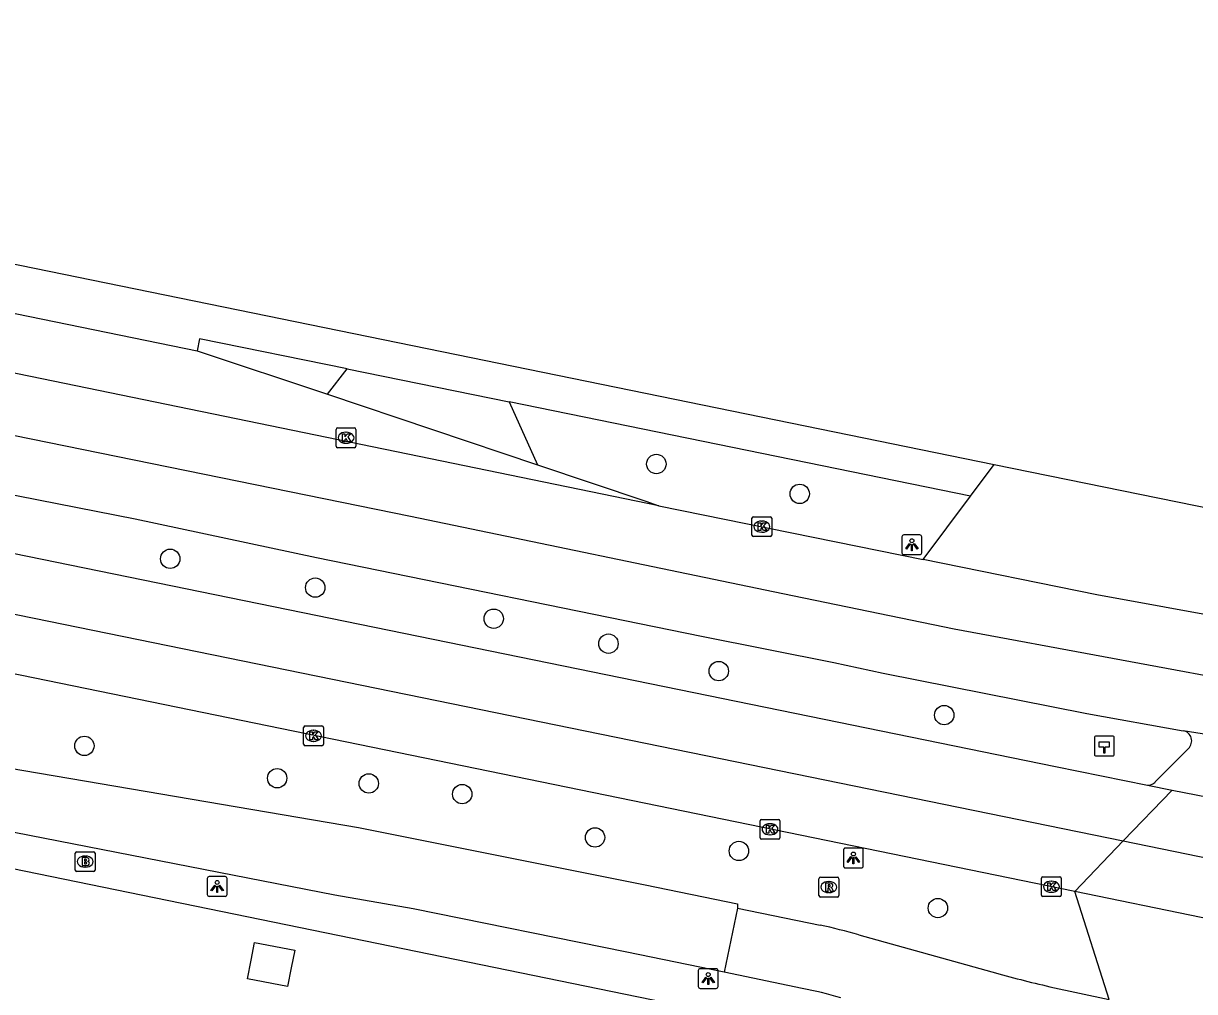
# Model space of a CAD drawing. Extents: x 157692 to 159670, y 381454 to 383289.
# Drawn here: x 158280.6 to 158339.7, y 382137.2 to 382186.1 of the extents above; entities that cross this region are included whole.
import ezdxf

# ---------------------------------------------------------------- set-up
doc = ezdxf.new("R2010")
doc.units = 0
for name, color, linetype in [('IMGEO_Boom', 7, 'Continuous'), ('IMGEO_Brandkraan', 7, 'Continuous'), ('IMGEO_Fietspad_gesloten', 7, 'Continuous'), ('IMGEO_Fietspad_open', 7, 'Continuous'), ('IMGEO_Hectometerpaal', 7, 'Continuous'), ('IMGEO_Kolk', 7, 'Continuous'), ('IMGEO_Lage_trafo', 7, 'Continuous'), ('IMGEO_Lichtpunt', 7, 'Continuous'), ('IMGEO_Rijbaan_lokaal_gesloten', 7, 'Continuous'), ('IMGEO_Rijbaan_lokaal_open', 7, 'Continuous'), ('IMGEO_Rijbaan_regionaal_gesloten', 7, 'Continuous'), ('IMGEO_Rioolput', 7, 'Continuous'), ('IMGEO_Voetpad_open', 7, 'Continuous')]:
    doc.layers.add(name, color=color, linetype=linetype)

msp = doc.modelspace()

# ---------------------------------------------------------------- linework, layer by layer
at = {"layer": 'IMGEO_Boom'}
for centre in [(158312.503, 382163.828), (158319.74, 382162.322), (158287.973, 382159.043), (158295.291, 382157.589), (158304.298, 382156.021), (158310.088, 382154.761), (158315.653, 382153.377), (158327.03, 382151.155), (158283.642, 382149.603), (158293.37, 382147.971), (158297.993, 382147.706), (158302.707, 382147.169), (158309.411, 382144.981), (158316.671, 382144.299), (158326.711, 382141.418)]:
    msp.add_circle(centre, 0.489, dxfattribs=at)
at = {"layer": 'IMGEO_Brandkraan'}
for p, q in [((158283.181, 382143.337), (158283.181, 382144.189)), ((158283.256, 382144.263), (158284.108, 382144.263)), ((158283.669, 382144.043), (158283.694, 382144.043)), ((158284.182, 382144.189), (158284.182, 382143.337)), ((158284.108, 382143.263), (158283.256, 382143.263)), ((158283.692, 382143.483), (158283.667, 382143.483))]:
    msp.add_line(p, q, dxfattribs=at)
for points in [[(158283.181, 382143.337), (158283.181, 382144.189)], [(158283.256, 382144.263), (158284.108, 382144.263)], [(158283.529, 382143.963), (158283.529, 382143.563), (158283.742, 382143.563)], [(158283.76, 382143.963), (158283.529, 382143.963)], [(158283.708, 382143.882), (158283.654, 382143.882), (158283.654, 382143.806)], [(158283.654, 382143.806), (158283.707, 382143.806)], [(158283.716, 382143.73), (158283.654, 382143.73), (158283.654, 382143.649)], [(158284.182, 382144.189), (158284.182, 382143.337)], [(158284.108, 382143.263), (158283.256, 382143.263)], [(158283.654, 382143.649), (158283.716, 382143.649)]]:
    msp.add_lwpolyline(points, dxfattribs=at)
for centre, radius, start, end in [((158283.258, 382144.187), 0.0765, 91.55205, 178.44795), ((158283.258, 382144.187), 0.0765, 91.55205, 178.44795), ((158283.709, 382143.844), 0.0379, 267.82845, 90.93552), ((158283.717, 382143.689), 0.0404, 269.87594, 90.50774), ((158283.764, 382143.818), 0.145, 59.4692, 91.53667), ((158283.789, 382143.865), 0.0922, 285.51372, 58.15012), ((158283.794, 382143.673), 0.105, 301.31148, 78.98903), ((158284.106, 382144.187), 0.0765, 1.55205, 88.44795), ((158284.106, 382144.187), 0.0765, 1.55205, 88.44795), ((158283.258, 382143.339), 0.0765, 181.55205, 268.44795), ((158283.258, 382143.339), 0.0765, 181.55205, 268.44795), ((158283.748, 382143.814), 0.251, 268.66757, 293.53466), ((158284.106, 382143.339), 0.0765, 271.55205, 358.44795), ((158284.106, 382143.339), 0.0765, 271.55205, 358.44795)]:
    msp.add_arc(centre, radius, start, end, dxfattribs=at)
for centre, major_axis, ratio, start_param, end_param in [((158283.668, 382143.763), (-0.387, 0.002), 0.722429, 4.712389, 7.853982), ((158283.693, 382143.763), (-0.39, 0.002), 0.717154, 1.570796, 4.712389)]:
    msp.add_ellipse(centre, major_axis=major_axis, ratio=ratio, start_param=start_param, end_param=end_param, dxfattribs=at)
at = {"layer": 'IMGEO_Fietspad_gesloten'}
for points in [[(158315.925, 382138.175), (158311.012, 382139.189), (158300.227, 382141.376), (158296.287, 382142.071), (158232.397, 382154.551), (158222.611, 382157.3), (158201.188, 382161.648)], [(158277.512, 382148.874), (158297.48, 382145.479), (158311.936, 382142.594), (158316.605, 382141.634), (158316.6, 382141.413)], [(158316.6, 382141.413), (158315.925, 382138.175)]]:
    msp.add_lwpolyline(points, dxfattribs=at)
at = {"layer": 'IMGEO_Fietspad_open'}
for points in [[(158316.6, 382141.413), (158320.768, 382140.561)], [(158322.724, 382140.067), (158329.43, 382138.202)], [(158319.862, 382137.363), (158315.925, 382138.175)], [(158332.361, 382137.45), (158335.361, 382136.8)]]:
    msp.add_lwpolyline(points, dxfattribs=at)
for centre, radius, start, end in [((158313.154, 382106.292), 35.104, 74.1794, 77.47259), ((158345.609, 382195.175), 59.226, 254.14632, 257.07396), ((158316.538, 382119.81), 17.865, 72.84379, 79.27778)]:
    msp.add_arc(centre, radius, start, end, dxfattribs=at)
at = {"layer": 'IMGEO_Hectometerpaal'}
for p, q in [((158334.613, 382150.013), (158334.613, 382149.172)), ((158334.613, 382150.013), (158334.613, 382149.172)), ((158335.529, 382150.097), (158334.688, 382150.097)), ((158335.529, 382150.097), (158334.688, 382150.097)), ((158335.613, 382149.181), (158335.613, 382150.022)), ((158335.613, 382149.181), (158335.613, 382150.022)), ((158334.697, 382149.097), (158335.538, 382149.097)), ((158334.697, 382149.097), (158335.538, 382149.097))]:
    msp.add_line(p, q, dxfattribs=at)
msp.add_lwpolyline([(158335.138, 382149.241), (158335.078, 382149.241), (158335.078, 382149.546), (158334.858, 382149.546), (158334.858, 382149.815), (158335.358, 382149.815), (158335.358, 382149.546), (158335.138, 382149.546), (158335.138, 382149.241)], dxfattribs=at)
for centre, start, end in [((158334.691, 382150.019), 92.4484, 184.28452), ((158334.691, 382150.019), 92.4484, 184.28452), ((158335.535, 382150.019), 2.4484, 94.28452), ((158335.535, 382150.019), 2.4484, 94.28452), ((158334.691, 382149.175), 182.4484, 274.28452), ((158334.691, 382149.175), 182.4484, 274.28452), ((158335.535, 382149.175), 272.4484, 4.28452), ((158335.535, 382149.175), 272.4484, 4.28452)]:
    msp.add_arc(centre, 0.0779, start, end, dxfattribs=at)
at = {"layer": 'IMGEO_Kolk'}
for p, q in [((158296.346, 382164.725), (158296.346, 382165.577)), ((158296.421, 382165.651), (158297.273, 382165.651)), ((158297.347, 382165.577), (158297.347, 382164.725)), ((158296.834, 382165.431), (158296.859, 382165.431)), ((158297.273, 382164.651), (158296.421, 382164.651)), ((158296.857, 382164.871), (158296.832, 382164.871)), ((158317.327, 382160.241), (158317.327, 382161.093)), ((158317.402, 382161.167), (158318.254, 382161.167)), ((158317.815, 382160.947), (158317.84, 382160.947)), ((158318.328, 382161.093), (158318.328, 382160.241)), ((158317.838, 382160.387), (158317.813, 382160.387)), ((158318.254, 382160.167), (158317.402, 382160.167)), ((158294.704, 382149.684), (158294.704, 382150.536)), ((158294.779, 382150.61), (158295.631, 382150.61)), ((158295.192, 382150.39), (158295.217, 382150.39)), ((158295.705, 382150.536), (158295.705, 382149.684)), ((158295.631, 382149.61), (158294.779, 382149.61)), ((158295.215, 382149.83), (158295.19, 382149.83)), ((158317.739, 382144.968), (158317.739, 382145.82)), ((158317.814, 382145.894), (158318.666, 382145.894)), ((158318.227, 382145.674), (158318.252, 382145.674)), ((158318.74, 382145.82), (158318.74, 382144.968)), ((158318.666, 382144.894), (158317.814, 382144.894)), ((158318.25, 382145.114), (158318.225, 382145.114)), ((158331.939, 382142.07), (158331.939, 382142.922)), ((158332.014, 382142.996), (158332.866, 382142.996)), ((158332.427, 382142.776), (158332.452, 382142.776)), ((158332.94, 382142.922), (158332.94, 382142.07)), ((158332.866, 382141.996), (158332.014, 382141.996)), ((158332.45, 382142.216), (158332.425, 382142.216))]:
    msp.add_line(p, q, dxfattribs=at)
for points in [[(158296.346, 382164.725), (158296.346, 382165.577)], [(158296.421, 382165.651), (158297.273, 382165.651)], [(158297.347, 382165.577), (158297.347, 382164.725)], [(158296.667, 382165.351), (158296.79, 382165.351), (158296.79, 382165.2), (158296.92, 382165.351), (158297.084, 382165.351), (158296.938, 382165.2), (158297.091, 382164.951), (158296.939, 382164.951), (158296.854, 382165.115), (158296.79, 382165.048), (158296.79, 382164.951), (158296.667, 382164.951), (158296.667, 382165.351)], [(158297.273, 382164.651), (158296.421, 382164.651)], [(158317.327, 382160.241), (158317.327, 382161.093)], [(158317.402, 382161.167), (158318.254, 382161.167)], [(158317.648, 382160.867), (158317.771, 382160.867), (158317.771, 382160.716), (158317.901, 382160.867), (158318.065, 382160.867), (158317.919, 382160.716), (158318.072, 382160.467), (158317.92, 382160.467), (158317.835, 382160.631), (158317.771, 382160.564), (158317.771, 382160.467), (158317.648, 382160.467), (158317.648, 382160.867)], [(158318.328, 382161.093), (158318.328, 382160.241)], [(158318.254, 382160.167), (158317.402, 382160.167)], [(158294.704, 382149.684), (158294.704, 382150.536)], [(158294.779, 382150.61), (158295.631, 382150.61)], [(158295.025, 382150.31), (158295.148, 382150.31), (158295.148, 382150.159), (158295.278, 382150.31), (158295.442, 382150.31), (158295.296, 382150.159), (158295.449, 382149.91), (158295.297, 382149.91), (158295.212, 382150.074), (158295.148, 382150.007), (158295.148, 382149.91), (158295.025, 382149.91), (158295.025, 382150.31)], [(158295.705, 382150.536), (158295.705, 382149.684)], [(158295.631, 382149.61), (158294.779, 382149.61)], [(158317.739, 382144.968), (158317.739, 382145.82)], [(158317.814, 382145.894), (158318.666, 382145.894)], [(158318.06, 382145.594), (158318.183, 382145.594), (158318.183, 382145.443), (158318.313, 382145.594), (158318.477, 382145.594), (158318.331, 382145.443), (158318.484, 382145.194), (158318.332, 382145.194), (158318.247, 382145.358), (158318.183, 382145.291), (158318.183, 382145.194), (158318.06, 382145.194), (158318.06, 382145.594)], [(158318.74, 382145.82), (158318.74, 382144.968)], [(158318.666, 382144.894), (158317.814, 382144.894)], [(158331.939, 382142.07), (158331.939, 382142.922)], [(158332.014, 382142.996), (158332.866, 382142.996)], [(158332.26, 382142.696), (158332.383, 382142.696), (158332.383, 382142.545), (158332.513, 382142.696), (158332.677, 382142.696), (158332.531, 382142.545), (158332.684, 382142.296), (158332.532, 382142.296), (158332.447, 382142.46), (158332.383, 382142.393), (158332.383, 382142.296), (158332.26, 382142.296), (158332.26, 382142.696)], [(158332.94, 382142.922), (158332.94, 382142.07)], [(158332.866, 382141.996), (158332.014, 382141.996)]]:
    msp.add_lwpolyline(points, dxfattribs=at)
for centre, start, end in [((158296.423, 382165.575), 91.55205, 178.44795), ((158296.423, 382165.575), 91.55205, 178.44795), ((158297.271, 382165.575), 1.55205, 88.44795), ((158297.271, 382165.575), 1.55205, 88.44795), ((158296.423, 382164.727), 181.55205, 268.44795), ((158296.423, 382164.727), 181.55205, 268.44795), ((158297.271, 382164.727), 271.55205, 358.44795), ((158297.271, 382164.727), 271.55205, 358.44795), ((158317.404, 382161.091), 91.55205, 178.44795), ((158317.404, 382161.091), 91.55205, 178.44795), ((158318.252, 382161.091), 1.55205, 88.44795), ((158318.252, 382161.091), 1.55205, 88.44795), ((158317.404, 382160.243), 181.55205, 268.44795), ((158317.404, 382160.243), 181.55205, 268.44795), ((158318.252, 382160.243), 271.55205, 358.44795), ((158318.252, 382160.243), 271.55205, 358.44795), ((158294.781, 382150.534), 91.55205, 178.44795), ((158294.781, 382150.534), 91.55205, 178.44795), ((158295.629, 382150.534), 1.55205, 88.44795), ((158295.629, 382150.534), 1.55205, 88.44795), ((158294.781, 382149.686), 181.55205, 268.44795), ((158294.781, 382149.686), 181.55205, 268.44795), ((158295.629, 382149.686), 271.55205, 358.44795), ((158295.629, 382149.686), 271.55205, 358.44795), ((158317.816, 382145.818), 91.55205, 178.44795), ((158317.816, 382145.818), 91.55205, 178.44795), ((158318.664, 382145.818), 1.55205, 88.44795), ((158318.664, 382145.818), 1.55205, 88.44795), ((158317.816, 382144.97), 181.55205, 268.44795), ((158317.816, 382144.97), 181.55205, 268.44795), ((158318.664, 382144.97), 271.55205, 358.44795), ((158318.664, 382144.97), 271.55205, 358.44795), ((158332.016, 382142.92), 91.55205, 178.44795), ((158332.016, 382142.92), 91.55205, 178.44795), ((158332.864, 382142.92), 1.55205, 88.44795), ((158332.864, 382142.92), 1.55205, 88.44795), ((158332.016, 382142.072), 181.55205, 268.44795), ((158332.016, 382142.072), 181.55205, 268.44795), ((158332.864, 382142.072), 271.55205, 358.44795), ((158332.864, 382142.072), 271.55205, 358.44795)]:
    msp.add_arc(centre, 0.0765, start, end, dxfattribs=at)
for centre, major_axis, ratio, start_param, end_param in [((158296.833, 382165.151), (-0.387, 0.002), 0.722429, 4.712389, 7.853982), ((158296.858, 382165.151), (-0.39, 0.002), 0.717154, 1.570796, 4.712389), ((158317.814, 382160.667), (-0.387, 0.002), 0.722429, 4.712389, 7.853982), ((158317.839, 382160.667), (-0.39, 0.002), 0.717154, 1.570796, 4.712389), ((158295.191, 382150.11), (-0.387, 0.002), 0.722429, 4.712389, 7.853982), ((158295.216, 382150.11), (-0.39, 0.002), 0.717154, 1.570796, 4.712389), ((158318.226, 382145.394), (-0.387, 0.002), 0.722429, 4.712389, 7.853982), ((158318.251, 382145.394), (-0.39, 0.002), 0.717154, 1.570796, 4.712389), ((158332.426, 382142.496), (-0.387, 0.002), 0.722429, 4.712389, 7.853982), ((158332.451, 382142.496), (-0.39, 0.002), 0.717154, 1.570796, 4.712389)]:
    msp.add_ellipse(centre, major_axis=major_axis, ratio=ratio, start_param=start_param, end_param=end_param, dxfattribs=at)
at = {"layer": 'IMGEO_Lage_trafo'}
msp.add_lwpolyline([(158291.877, 382137.842), (158292.057, 382138.782), (158292.23, 382139.681), (158294.258, 382139.287), (158294.082, 382138.403), (158293.894, 382137.457), (158291.877, 382137.842)], dxfattribs=at)
at = {"layer": 'IMGEO_Lichtpunt'}
for p, q in [((158325.801, 382160.252), (158324.993, 382160.252)), ((158325.801, 382160.252), (158324.993, 382160.252)), ((158324.899, 382160.157), (158324.899, 382159.35)), ((158324.899, 382160.157), (158324.899, 382159.35)), ((158325.895, 382159.35), (158325.895, 382160.157)), ((158325.895, 382159.35), (158325.895, 382160.157)), ((158324.993, 382159.256), (158325.801, 382159.256)), ((158324.993, 382159.256), (158325.801, 382159.256)), ((158321.949, 382144.348), (158321.949, 382143.541)), ((158321.949, 382144.348), (158321.949, 382143.541)), ((158322.851, 382144.443), (158322.043, 382144.443)), ((158322.851, 382144.443), (158322.043, 382144.443)), ((158322.945, 382143.541), (158322.945, 382144.348)), ((158322.945, 382143.541), (158322.945, 382144.348)), ((158322.043, 382143.447), (158322.851, 382143.447)), ((158322.043, 382143.447), (158322.851, 382143.447)), ((158289.843, 382142.911), (158289.843, 382142.104)), ((158289.843, 382142.911), (158289.843, 382142.104)), ((158290.745, 382143.006), (158289.937, 382143.006)), ((158290.745, 382143.006), (158289.937, 382143.006)), ((158290.839, 382142.104), (158290.839, 382142.911)), ((158290.839, 382142.104), (158290.839, 382142.911)), ((158289.937, 382142.01), (158290.745, 382142.01)), ((158289.937, 382142.01), (158290.745, 382142.01)), ((158314.622, 382138.264), (158314.622, 382137.457)), ((158314.622, 382138.264), (158314.622, 382137.457)), ((158315.524, 382138.359), (158314.716, 382138.359)), ((158315.524, 382138.359), (158314.716, 382138.359)), ((158315.618, 382137.457), (158315.618, 382138.264)), ((158315.618, 382137.457), (158315.618, 382138.264)), ((158314.716, 382137.363), (158315.524, 382137.363)), ((158314.716, 382137.363), (158315.524, 382137.363))]:
    msp.add_line(p, q, dxfattribs=at)
for points in [[(158325.273, 382159.821), (158325.312, 382159.793), (158325.124, 382159.531), (158325.086, 382159.558), (158325.273, 382159.821)], [(158325.375, 382159.773), (158325.422, 382159.773), (158325.422, 382159.451), (158325.375, 382159.451), (158325.375, 382159.773)], [(158325.485, 382159.793), (158325.523, 382159.82), (158325.71, 382159.558), (158325.671, 382159.53), (158325.485, 382159.793)], [(158322.323, 382144.012), (158322.362, 382143.984), (158322.174, 382143.722), (158322.136, 382143.749), (158322.323, 382144.012)], [(158322.425, 382143.964), (158322.472, 382143.964), (158322.472, 382143.642), (158322.425, 382143.642), (158322.425, 382143.964)], [(158322.535, 382143.984), (158322.573, 382144.011), (158322.76, 382143.749), (158322.721, 382143.721), (158322.535, 382143.984)], [(158290.217, 382142.575), (158290.256, 382142.547), (158290.068, 382142.285), (158290.03, 382142.312), (158290.217, 382142.575)], [(158290.319, 382142.527), (158290.366, 382142.527), (158290.366, 382142.205), (158290.319, 382142.205), (158290.319, 382142.527)], [(158290.429, 382142.547), (158290.467, 382142.574), (158290.654, 382142.312), (158290.615, 382142.284), (158290.429, 382142.547)], [(158314.996, 382137.928), (158315.035, 382137.9), (158314.847, 382137.638), (158314.809, 382137.665), (158314.996, 382137.928)], [(158315.098, 382137.88), (158315.145, 382137.88), (158315.145, 382137.558), (158315.098, 382137.558), (158315.098, 382137.88)], [(158315.208, 382137.9), (158315.246, 382137.927), (158315.433, 382137.665), (158315.394, 382137.637), (158315.208, 382137.9)]]:
    msp.add_lwpolyline(points, dxfattribs=at)
for centre in [(158325.398, 382159.955), (158322.448, 382144.146), (158290.342, 382142.709), (158315.121, 382138.062)]:
    msp.add_circle(centre, 0.0994, dxfattribs=at)
for centre, start, end in [((158324.993, 382160.157), 90, 180), ((158324.993, 382160.157), 90, 180), ((158325.801, 382160.157), 0, 90), ((158325.801, 382160.157), 0, 90), ((158324.993, 382159.35), 180, 270), ((158324.993, 382159.35), 180, 270), ((158325.801, 382159.35), 270, 0), ((158325.801, 382159.35), 270, 360), ((158322.043, 382144.348), 90, 180), ((158322.043, 382144.348), 90, 180), ((158322.851, 382144.348), 0, 90), ((158322.851, 382144.348), 0, 90), ((158322.043, 382143.541), 180, 270), ((158322.043, 382143.541), 180, 270), ((158322.851, 382143.541), 270, 0), ((158322.851, 382143.541), 270, 360), ((158289.937, 382142.911), 90, 180), ((158289.937, 382142.911), 90, 180), ((158290.745, 382142.911), 0, 90), ((158290.745, 382142.911), 0, 90), ((158289.937, 382142.104), 180, 270), ((158289.937, 382142.104), 180, 270), ((158290.745, 382142.104), 270, 0), ((158290.745, 382142.104), 270, 360), ((158314.716, 382138.264), 90, 180), ((158314.716, 382138.264), 90, 180), ((158315.524, 382138.264), 0, 90), ((158315.524, 382138.264), 0, 90), ((158314.716, 382137.457), 180, 270), ((158314.716, 382137.457), 180, 270), ((158315.524, 382137.457), 270, 0), ((158315.524, 382137.457), 270, 360)]:
    msp.add_arc(centre, 0.0946, start, end, dxfattribs=at)
at = {"layer": 'IMGEO_Rijbaan_lokaal_gesloten'}
for points in [[(158249.756, 382174.73), (158267.219, 382174.004), (158267.837, 382173.953), (158289.33, 382169.533)], [(158289.33, 382169.533), (158295.909, 382167.348)], [(158295.909, 382167.348), (158306.509, 382163.787)], [(158306.509, 382163.787), (158311.966, 382161.947), (158312.633, 382161.717)]]:
    msp.add_lwpolyline(points, dxfattribs=at)
at = {"layer": 'IMGEO_Rijbaan_lokaal_open'}
for points in [[(158295.909, 382167.348), (158296.902, 382168.638)], [(158296.902, 382168.638), (158305.074, 382166.969)], [(158305.074, 382166.969), (158306.509, 382163.787)], [(158328.36, 382162.202), (158329.552, 382163.801)], [(158329.552, 382163.801), (158340.615, 382161.542)], [(158325.962, 382159.007), (158328.36, 382162.202)], [(158335.361, 382136.8), (158333.614, 382142.258)]]:
    msp.add_lwpolyline(points, dxfattribs=at)
at = {"layer": 'IMGEO_Rijbaan_regionaal_gesloten'}
for points in [[(158343.515, 382152.527), (158327.525, 382155.488), (158318.888, 382157.281), (158300.095, 382161.181), (158268.722, 382167.572), (158256.931, 382169.996), (158249.098, 382171.701), (158237.46, 382174.557), (158225.893, 382177.689), (158214.463, 382180.529), (158188.034, 382186.098), (157930.794, 382238.814)], [(157925.243, 382226.645), (157933.19, 382224.57), (157944.252, 382221.934), (157952.268, 382220.278), (157960.705, 382218.534), (157972.663, 382216.316), (157984.656, 382214.298), (157988.349, 382213.708), (157992.778, 382213.101), (157996.273, 382212.623), (158008.566, 382210.941), (158012.613, 382210.388), (158016.646, 382209.742), (158020.135, 382209.234), (158024.234, 382208.503), (158031.467, 382207.214), (158206.473, 382171.3), (158336.056, 382144.815)], [(158312.633, 382161.717), (158257.777, 382173.009), (158249.756, 382174.73)], [(158238.332, 382167.86), (158332.654, 382148.555), (158337.281, 382147.627)], [(158261.524, 382166.102), (158275.322, 382163.2), (158286.197, 382161.062), (158295.36, 382159.103), (158314.777, 382155.136), (158321.46, 382153.803), (158323.945, 382153.28), (158334.226, 382151.239), (158339.086, 382150.367)], [(158312.633, 382161.717), (158325.962, 382159.007)], [(158341.57, 382155.982), (158334.739, 382157.23), (158325.962, 382159.007)], [(158333.614, 382142.258), (158278.412, 382153.569)], [(158341.105, 382150.035), (158339.086, 382150.367)], [(158339.353, 382149.47), (158337.676, 382147.78)], [(158338.533, 382147.375), (158336.056, 382144.815)], [(158337.281, 382147.627), (158338.533, 382147.375)], [(158338.533, 382147.375), (158340.949, 382146.89)], [(158336.056, 382144.815), (158333.614, 382142.258)], [(158336.056, 382144.815), (158342.459, 382143.505), (158399.506, 382131.779), (158492.993, 382112.71)], [(158346.937, 382139.54), (158345.487, 382139.811), (158339.99, 382140.943), (158333.614, 382142.258)]]:
    msp.add_lwpolyline(points, dxfattribs=at)
for centre, radius, start, end in [((158338.996, 382149.852), 0.523, 313.0948, 80.05741), ((158337.333, 382148.079), 0.455, 263.4475, 318.89943)]:
    msp.add_arc(centre, radius, start, end, dxfattribs=at)
at = {"layer": 'IMGEO_Rioolput'}
for p, q in [((158320.711, 382142.049), (158320.711, 382142.901)), ((158320.786, 382142.975), (158321.638, 382142.975)), ((158321.199, 382142.755), (158321.224, 382142.755)), ((158321.712, 382142.901), (158321.712, 382142.049)), ((158321.638, 382141.975), (158320.786, 382141.975)), ((158321.222, 382142.195), (158321.197, 382142.195))]:
    msp.add_line(p, q, dxfattribs=at)
for points in [[(158320.711, 382142.049), (158320.711, 382142.901)], [(158320.786, 382142.975), (158321.638, 382142.975)], [(158321.3, 382142.673), (158321.048, 382142.675), (158321.048, 382142.275)], [(158321.226, 382142.594), (158321.172, 382142.594), (158321.172, 382142.513)], [(158321.172, 382142.513), (158321.224, 382142.513)], [(158321.712, 382142.901), (158321.712, 382142.049)], [(158321.638, 382141.975), (158320.786, 382141.975)], [(158321.048, 382142.275), (158321.172, 382142.275), (158321.172, 382142.437), (158321.183, 382142.437)], [(158321.23, 382142.408), (158321.301, 382142.275), (158321.441, 382142.275), (158321.376, 382142.401)]]:
    msp.add_lwpolyline(points, dxfattribs=at)
for centre, radius, start, end in [((158320.788, 382142.899), 0.0765, 91.55205, 178.44795), ((158320.788, 382142.899), 0.0765, 91.55205, 178.44795), ((158321.208, 382142.702), 0.19, 274.7715, 282.96867), ((158321.232, 382142.498), 0.0964, 77.00612, 93.18647), ((158321.246, 382142.555), 0.0378, 276.66336, 79.67722), ((158321.299, 382142.563), 0.109, 350.36119, 89.41601), ((158321.297, 382142.563), 0.112, 277.58423, 350.98172), ((158321.636, 382142.899), 0.0765, 1.55205, 88.44795), ((158321.636, 382142.899), 0.0765, 1.55205, 88.44795), ((158320.788, 382142.051), 0.0765, 181.55205, 268.44795), ((158320.788, 382142.051), 0.0765, 181.55205, 268.44795), ((158321.182, 382142.384), 0.0533, 26.02933, 88.69889), ((158321.281, 382142.348), 0.108, 29.51342, 73.79051), ((158321.636, 382142.051), 0.0765, 271.55205, 358.44795), ((158321.636, 382142.051), 0.0765, 271.55205, 358.44795)]:
    msp.add_arc(centre, radius, start, end, dxfattribs=at)
for centre, major_axis, ratio, start_param, end_param in [((158321.198, 382142.475), (-0.387, 0.002), 0.722429, 4.712389, 7.853982), ((158321.223, 382142.475), (-0.39, 0.002), 0.717154, 1.570796, 4.712389)]:
    msp.add_ellipse(centre, major_axis=major_axis, ratio=ratio, start_param=start_param, end_param=end_param, dxfattribs=at)
at = {"layer": 'IMGEO_Voetpad_open'}
for points in [[(158215.74, 382187.088), (158329.552, 382163.801)], [(158296.902, 382168.638), (158289.45, 382170.147), (158289.33, 382169.533)], [(158328.36, 382162.202), (158305.074, 382166.969)], [(158206.316, 382158.502), (158219.414, 382155.844), (158334.656, 382132.219), (158335.43, 382132.061), (158341.43, 382130.834), (158407.519, 382117.274), (158413.202, 382116.111)]]:
    msp.add_lwpolyline(points, dxfattribs=at)

doc.saveas('drawing.dxf')
